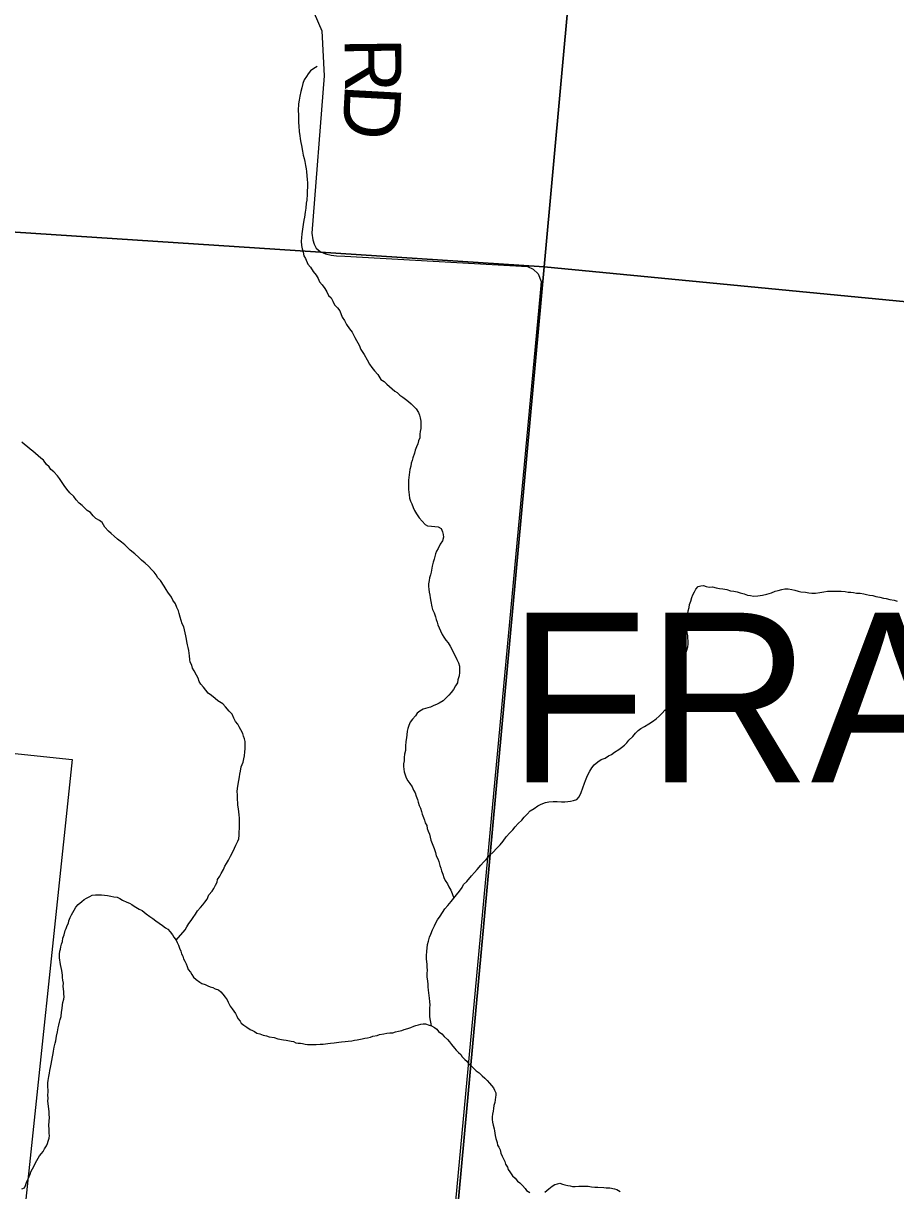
# Model space of a CAD drawing. Extents: x 1310247 to 1664935, y 284496 to 704931.
# Drawn here: x 1459119 to 1463744, y 552242 to 558433 of the extents above; entities that cross this region are included whole.
import ezdxf

# ---------------------------------------------------------------- set-up
doc = ezdxf.new("R2010")
doc.units = 0
for name, color, linetype in [('GM_X_Airport_Location_Class_2', 7, 'Continuous'), ('GM_X_County', 7, 'Continuous'), ('GM_X_County_Road_Text', 7, 'Continuous'), ('GM_X_Major_Lake_Text', 7, 'Continuous'), ('GM_X_Minor_River_Text', 7, 'Continuous'), ('GM_X_Township_Road', 7, 'Continuous')]:
    doc.layers.add(name, color=color, linetype=linetype)

msp = doc.modelspace()

# ---------------------------------------------------------------- linework, layer by layer
at = {"layer": 'GM_X_County'}
for points in [[(1456814.9, 562870.2), (1462373.8, 562548.6), (1461881.3, 557141.1), (1456353.2, 557504)], [(1462373.8, 562548.6), (1467880, 561994.1), (1467425.8, 556605.9), (1461881.3, 557141.1)], [(1456353.2, 557504), (1461881.3, 557141.1), (1461382.4, 551715.7), (1455909.1, 552113.5)], [(1461881.3, 557141.1), (1467425.8, 556605.9), (1467215, 553974.4), (1466929.1, 551282.5), (1461382.4, 551715.7)]]:
    msp.add_lwpolyline(points, close=True, dxfattribs=at)
at = {"layer": 'GM_X_County_Road_Text'}
msp.add_lwpolyline([(1460638.8, 558540.1), (1460701, 558394.1), (1460714.5, 558155.1), (1460649.6, 557319.6), (1460654, 557285.2), (1460660.8, 557262.8), (1460672.5, 557239.9), (1460693.8, 557223.1), (1460720.7, 557209.9), (1460750.9, 557203.5), (1460778.9, 557200.7), (1460823.1, 557199), (1461791.8, 557144.3), (1461821.6, 557129.8), (1461849.3, 557104.7), (1461865.1, 557064.8), (1461858.8, 557003.3), (1461378.4, 551845.3)], dxfattribs=at)
at = {"layer": 'GM_X_Major_Lake_Text'}
msp.add_lwpolyline([(1456669, 554814.3), (1459378.2, 554529.5), (1459101, 551894.5)], dxfattribs=at)
at = {"layer": 'GM_X_Minor_River_Text'}
for points in [[(1460677.1, 558204), (1460658.8, 558194.4), (1460642.5, 558180.7), (1460630.2, 558164.9), (1460619.8, 558151.1), (1460607.4, 558133.3), (1460601, 558113.4), (1460596.5, 558091.4), (1460590.1, 558071.5), (1460585.5, 558047.5), (1460581, 558025.5), (1460578.6, 558005.5), (1460575.9, 557971.5), (1460577.3, 557947.4), (1460578.4, 557905.2), (1460580.1, 557889.2), (1460581.4, 557857), (1460585, 557838.9), (1460586.6, 557820.8), (1460590.2, 557800.7), (1460593.8, 557784.6), (1460599.2, 557754.3), (1460602.7, 557734.2), (1460608.4, 557716), (1460612, 557699.9), (1460615.6, 557679.8), (1460619.2, 557661.6), (1460620.9, 557647.6), (1460622.4, 557623.5), (1460624, 557605.4), (1460625.6, 557587.3), (1460625.1, 557563.2), (1460624.7, 557547.2), (1460624.3, 557527.1), (1460621.6, 557495.1), (1460619.2, 557479.1), (1460616.6, 557453.1), (1460614.2, 557431.1), (1460609.6, 557405.1), (1460607.2, 557389.1), (1460602.8, 557367.1), (1460600.2, 557341.1), (1460595.7, 557317.1), (1460593.2, 557295.1), (1460592.8, 557277.1), (1460594.3, 557255), (1460597.9, 557236.8), (1460603.5, 557218.7), (1460607.1, 557200.5), (1460614.8, 557186.3), (1460628.2, 557155.9), (1460641.9, 557139.6), (1460655.4, 557117.2), (1460671, 557096.8), (1460682.6, 557080.5), (1460690.2, 557062.3), (1460703.9, 557046), (1460717.5, 557027.6), (1460729.1, 557009.3), (1460736.7, 556989.1), (1460750.5, 556976.8), (1460760.1, 556960.5), (1460769.7, 556940.2), (1460785.4, 556923.9), (1460797, 556907.6), (1460810.3, 556875.2), (1460822, 556856.9), (1460833.5, 556836.6), (1460849, 556812.2), (1460862.7, 556795.8), (1460876.1, 556767.4), (1460885.7, 556751.2), (1460899.2, 556726.8), (1460908.7, 556702.5), (1460926.2, 556676.1), (1460941.6, 556647.7), (1460955.1, 556625.3), (1460966.7, 556607), (1460980.4, 556590.7), (1460998, 556570.2), (1461015.4, 556543.8), (1461033.2, 556533.3), (1461046.9, 556519), (1461060.7, 556506.7), (1461074.4, 556494.3), (1461088.2, 556482), (1461102, 556475.7), (1461115.7, 556461.3), (1461131.5, 556451), (1461145.3, 556440.6), (1461161.1, 556428.2), (1461174.8, 556415.9), (1461188.6, 556403.6), (1461202.3, 556389.2), (1461213.9, 556368.9), (1461219.6, 556354.8), (1461223.3, 556340.7), (1461226.9, 556322.5), (1461226.6, 556308.5), (1461226, 556284.4), (1461223.7, 556268.4)], [(1461223.7, 556268.4), (1461221.4, 556254.4), (1461220.9, 556234.4), (1461214.6, 556218.5), (1461210.2, 556202.5), (1461203.9, 556186.6), (1461197.5, 556168.7), (1461193.1, 556152.8), (1461184.6, 556128.9), (1461180.3, 556114.9), (1461176, 556101), (1461173.6, 556085), (1461169.2, 556067), (1461166.9, 556053), (1461164.6, 556039), (1461162, 556011), (1461161.6, 555993), (1461161.2, 555974.9), (1461160.9, 555960.9), (1461162.6, 555946.8), (1461164.3, 555932.7), (1461165.9, 555914.6), (1461171.6, 555898.5), (1461179.3, 555884.3), (1461186.9, 555866), (1461192.5, 555849.9), (1461204.2, 555831.6), (1461217.7, 555811.2), (1461233.4, 555792.8), (1461249, 555774.4), (1461262.9, 555768.1), (1461282.8, 555765.7), (1461300.8, 555765.3), (1461318.8, 555762.9), (1461334.7, 555754.5), (1461342.3, 555736.3), (1461346, 555722.2), (1461347.7, 555708.1), (1461341.2, 555688.2), (1461328.8, 555670.4), (1461318.3, 555648.5), (1461310, 555634.7), (1461303.7, 555618.8), (1461297, 555590.8), (1461292.7, 555574.9), (1461286.3, 555555), (1461281.6, 555523), (1461277.2, 555509), (1461272.9, 555493.1), (1461270.6, 555479.1), (1461268.2, 555461.1), (1461267.9, 555447.1), (1461269.6, 555433), (1461271.2, 555416.9), (1461274.9, 555400.8), (1461276.6, 555386.7), (1461280.1, 555366.5), (1461285.5, 555338.3), (1461289.2, 555324.2), (1461296.8, 555306), (1461304.4, 555285.8), (1461308.1, 555271.7), (1461313.8, 555257.5), (1461317.5, 555243.4), (1461323.2, 555227.2), (1461330.8, 555211), (1461340.4, 555192.7), (1461348.1, 555178.5), (1461359.8, 555162.2), (1461371.5, 555147.9), (1461383.1, 555129.6), (1461390.8, 555113.4), (1461400.4, 555095.2), (1461408.1, 555078.9), (1461417.6, 555058.7), (1461427.3, 555042.4), (1461430.9, 555024.3), (1461432.6, 555010.2), (1461432.2, 554990.2), (1461429.8, 554972.2), (1461423.3, 554952.2), (1461421, 554936.2), (1461410.6, 554920.4), (1461400.2, 554900.6), (1461387.8, 554884.8), (1461375.5, 554871), (1461361.1, 554855.3), (1461344.8, 554839.6), (1461324.5, 554828), (1461310.3, 554820.3), (1461296.2, 554814.6), (1461278, 554806.9), (1461263.9, 554803.2), (1461239.7, 554795.8), (1461221.4, 554786.1), (1461207.2, 554774.4), (1461198.9, 554760.5), (1461182.4, 554742.8), (1461170.1, 554727), (1461163.7, 554709.1), (1461157.3, 554693.2)], [(1459950.5, 555283.1), (1459945, 555303.3), (1459941.3, 555317.4), (1459933.7, 555335.6), (1459926, 555353.8), (1459912.5, 555374.2), (1459904.8, 555390.4), (1459885.4, 555416.9), (1459875.7, 555431.2), (1459866, 555447.4), (1459846.6, 555477.9), (1459832.9, 555492.3), (1459823.3, 555508.5), (1459813.6, 555522.8), (1459799.8, 555535.1), (1459782.2, 555553.6), (1459764.5, 555570), (1459744.9, 555586.5), (1459731.2, 555600.8), (1459709.5, 555619.3), (1459685.9, 555639.9), (1459670.2, 555654.3), (1459656.5, 555666.6), (1459638.8, 555681), (1459619.1, 555697.5), (1459601.4, 555713.9), (1459585.7, 555728.3), (1459570, 555740.7), (1459550.4, 555761.2), (1459536.9, 555785.6), (1459523.1, 555795.9), (1459503.3, 555806.3), (1459489.6, 555820.7), (1459476, 555839), (1459458.2, 555849.5), (1459430.7, 555876.1), (1459415, 555888.5), (1459399.4, 555906.9), (1459387.7, 555923.2), (1459366.1, 555943.7), (1459350.5, 555962.1), (1459334.9, 555982.5), (1459325.3, 555998.8), (1459311.7, 556019.1), (1459300, 556033.4), (1459280.4, 556053.9), (1459264.6, 556066.3), (1459256.9, 556080.5), (1459241.2, 556092.9), (1459225.7, 556117.3), (1459211.9, 556127.6), (1459198.2, 556139.9), (1459184.4, 556152.3), (1459168.7, 556164.7), (1459154.9, 556175), (1459141.1, 556187.3), (1459125.4, 556199.7), (1459111.6, 556212)], [(1462435.6, 554717.6), (1462455.9, 554731.2), (1462474.2, 554744.9), (1462490.5, 554758.5), (1462506.9, 554774.2), (1462521.3, 554790), (1462535.6, 554803.7), (1462551.9, 554819.4), (1462564.3, 554835.2), (1462570.7, 554853.1), (1462577.1, 554869), (1462579.4, 554887), (1462584, 554913), (1462588.5, 554934.9), (1462591.1, 554961), (1462593.4, 554974.9), (1462595.7, 554990.9), (1462600.1, 555008.9), (1462606.5, 555026.8), (1462608.8, 555040.8), (1462617.2, 555058.7), (1462625.6, 555076.5), (1462632, 555092.5), (1462636.3, 555108.4), (1462642.7, 555126.3), (1462645, 555140.3), (1462643.4, 555158.4), (1462641.7, 555172.5), (1462642, 555186.5), (1462638.3, 555200.6), (1462636.7, 555218.7), (1462637.1, 555234.8), (1462637.4, 555250.8), (1462637.8, 555266.8), (1462640.2, 555286.8), (1462642.5, 555300.8), (1462644.9, 555316.8), (1462649.3, 555334.8), (1462651.6, 555350.8), (1462658, 555368.7), (1462664.5, 555388.6), (1462668.8, 555402.6), (1462677.1, 555418.4), (1462685.4, 555432.3), (1462697.8, 555446.1), (1462711.9, 555449.8), (1462725.9, 555451.5), (1462739.8, 555447.2), (1462755.8, 555442.8), (1462773.8, 555444.4), (1462791.8, 555440), (1462809.7, 555435.6), (1462827.7, 555433.2), (1462849.6, 555430.7), (1462869.5, 555424.3), (1462885.5, 555421.9), (1462903.4, 555417.5), (1462919.3, 555413.2), (1462941.2, 555406.7), (1462959.1, 555400.3), (1462975.1, 555397.9), (1462991.1, 555395.6), (1463013.1, 555397.1), (1463039.2, 555400.5), (1463061.4, 555406.1), (1463085.6, 555413.6), (1463105.8, 555421.2), (1463121.9, 555424.8), (1463140, 555430.5), (1463156.1, 555434.1), (1463174.1, 555433.7), (1463194.1, 555431.3), (1463210, 555426.9), (1463228, 555422.5), (1463241.9, 555418.2), (1463265.9, 555415.7), (1463283.8, 555413.3), (1463299.8, 555410.9), (1463319.8, 555410.5), (1463341.9, 555414), (1463364, 555417.6), (1463382.1, 555421.2), (1463398.1, 555420.8), (1463414.2, 555422.5), (1463436.2, 555422), (1463456.2, 555421.6), (1463476.2, 555419.1), (1463492.2, 555416.8), (1463506.2, 555416.5), (1463520.2, 555414.2), (1463536.1, 555411.8), (1463556.1, 555411.4), (1463576.1, 555406.9), (1463590, 555404.6), (1463606, 555400.3), (1463623.9, 555397.9), (1463639.9, 555393.5), (1463659.8, 555389.1), (1463679.7, 555384.6), (1463693.7, 555382.3), (1463713.6, 555377.9)], [(1463713.6, 555377.9), (1463735.6, 555373.4), (1463751.5, 555369)], [(1459929.2, 553570.5), (1459976.5, 553625.7), (1459986.9, 553641.5), (1459997.3, 553659.3), (1460009.6, 553675.1), (1460020, 553690.9), (1460032.4, 553708.7), (1460042.8, 553726.5), (1460059.2, 553744.2), (1460071.5, 553758), (1460081.8, 553771.8), (1460094.2, 553787.6), (1460102.7, 553811.5), (1460121.2, 553831.1), (1460129.5, 553845), (1460137.9, 553862.9), (1460146.2, 553878.7), (1460148.6, 553892.7), (1460161, 553910.5), (1460167.3, 553924.4), (1460179.8, 553946.2), (1460188.2, 553964.1), (1460196.5, 553977.9), (1460206.9, 553995.8), (1460217.3, 554015.6), (1460229.8, 554039.4), (1460238.3, 554059.3), (1460246.7, 554075.1), (1460257.1, 554095), (1460261.4, 554108.9), (1460263.8, 554126.9), (1460264.2, 554143), (1460264.6, 554165), (1460264.9, 554179), (1460265.3, 554197.1), (1460265.8, 554217.2), (1460264.2, 554235.2), (1460262.5, 554251.3), (1460260.8, 554267.4), (1460257.3, 554287.5), (1460255.6, 554301.6), (1460253.9, 554315.7), (1460254.5, 554341.8), (1460252.9, 554359.8), (1460255.2, 554375.8), (1460257.7, 554397.8), (1460262.1, 554417.8), (1460264.6, 554437.8), (1460266.9, 554451.8), (1460271.2, 554467.8), (1460273.7, 554489.8), (1460284.3, 554515.6), (1460288.6, 554531.6), (1460291, 554547.6), (1460293.5, 554569.6), (1460295.8, 554585.6), (1460296.2, 554601.6), (1460294.7, 554623.7), (1460291, 554637.8), (1460287.3, 554652), (1460283.6, 554666.1), (1460272, 554686.4), (1460264.3, 554702.6), (1460256.6, 554716.8), (1460244.9, 554731.1), (1460235.3, 554747.4), (1460225.7, 554769.6), (1460210.1, 554786), (1460190.5, 554808.5), (1460176.9, 554824.9), (1460151.2, 554839.5), (1460135.4, 554851.8), (1460117.7, 554868.3), (1460100, 554880.7), (1460086.3, 554897), (1460074.7, 554913.3), (1460061, 554927.7), (1460051.3, 554941.9), (1460045.6, 554960.1), (1460038, 554976.3), (1460024.4, 554998.7), (1460016.7, 555012.9), (1460013.1, 555029), (1460003.4, 555045.3), (1460001.7, 555059.3), (1460000.2, 555079.4), (1459998.5, 555093.5), (1459996.8, 555107.6), (1459993.1, 555123.7), (1459989.4, 555137.8), (1459985.8, 555154), (1459984.1, 555168), (1459980.4, 555184.2), (1459976.8, 555200.3), (1459973.1, 555216.4), (1459969.5, 555232.6), (1459961.8, 555248.8), (1459956.2, 555266.9), (1459950.5, 555283.1)], [(1461157.3, 554693.2), (1461155, 554679.2), (1461152.6, 554659.2), (1461150.2, 554643.2), (1461147.8, 554625.2), (1461145.3, 554599.2), (1461144.8, 554577.2), (1461140.3, 554557.2), (1461138, 554539.2), (1461137.6, 554521.2), (1461135.2, 554505.2), (1461134.9, 554491.1), (1461136.6, 554477), (1461138.3, 554463), (1461143.9, 554446.8), (1461149.6, 554432.6), (1461157.3, 554416.4), (1461169, 554402.1), (1461180.6, 554383.8), (1461188.2, 554365.6), (1461195.9, 554351.4), (1461201.6, 554335.2), (1461209.2, 554317), (1461212.9, 554302.9), (1461218.5, 554284.7), (1461224.2, 554270.5), (1461229.8, 554252.4), (1461233.5, 554238.2), (1461241.2, 554222), (1461246.9, 554207.9), (1461250.6, 554193.7), (1461258.3, 554179.5), (1461259.9, 554163.4), (1461265.6, 554149.3), (1461273.3, 554133.1), (1461280.6, 554100.8), (1461290, 554074.5), (1461297.7, 554056.3), (1461305.2, 554036.1), (1461308.8, 554018), (1461316.5, 554001.7), (1461322.2, 553987.6), (1461327.8, 553967.4), (1461333.5, 553953.2), (1461337.2, 553939.1), (1461342.8, 553920.9), (1461348.4, 553902.8), (1461356, 553886.5), (1461367.7, 553870.3), (1461375.4, 553854), (1461385, 553835.8), (1461392.6, 553817.6), (1461402.1, 553793.3)], [(1461283.2, 553115.9), (1461274.2, 553164.2), (1461274.5, 553178.2), (1461274.8, 553192.3), (1461275.3, 553212.3), (1461275.6, 553226.4), (1461274, 553246.4), (1461272.4, 553262.5), (1461270.7, 553276.6), (1461269, 553290.7), (1461267.3, 553304.8), (1461265.7, 553322.8), (1461266, 553336.9), (1461264.3, 553353), (1461260.8, 553377.1), (1461261.2, 553393.2), (1461261.6, 553411.2), (1461259.9, 553427.3), (1461260.2, 553441.3), (1461256.9, 553471.5), (1461257.2, 553487.5), (1461257.8, 553511.6), (1461260.1, 553527.6), (1461262.5, 553547.6), (1461266.9, 553565.5), (1461273.4, 553587.5), (1461279.8, 553603.4), (1461288.3, 553625.2), (1461298.7, 553647.1), (1461307.1, 553663), (1461315.5, 553678.8), (1461329.9, 553698.6), (1461342.4, 553718.3), (1461354.8, 553736.1), (1461369.2, 553753.9), (1461387.7, 553775.5), (1461402.1, 553793.3), (1461416.5, 553811), (1461430.9, 553830.8), (1461445.4, 553850.5), (1461453.7, 553866.4), (1461470.1, 553882.1), (1461494.8, 553911.6), (1461511.2, 553929.3), (1461525.5, 553945), (1461544.1, 553968.7), (1461558.4, 553984.5), (1461572.8, 553998.2), (1461593.3, 554021.8), (1461609.7, 554037.5), (1461628.1, 554057.2), (1461646.6, 554076.8), (1461663, 554096.5), (1461679.5, 554118.2), (1461698, 554139.9), (1461714.4, 554155.6), (1461726.7, 554171.4), (1461743.1, 554189.1), (1461761.6, 554206.7), (1461773.9, 554222.5), (1461790.3, 554238.2), (1461806.7, 554255.9), (1461827, 554269.5), (1461847.3, 554283.1), (1461865.6, 554292.7), (1461887.8, 554300.2), (1461905.9, 554303.9), (1461927.9, 554305.4), (1461950, 554306.9), (1461972, 554304.4), (1461990, 554304), (1462006, 554305.7), (1462020.1, 554307.4), (1462036.2, 554311.1), (1462054.3, 554316.7), (1462066.7, 554330.5), (1462077.2, 554354.3), (1462085.7, 554378.2), (1462094.3, 554404.1), (1462100.6, 554418), (1462111.2, 554443.8), (1462123.7, 554467.6), (1462134.1, 554485.5), (1462146.5, 554501.2), (1462164.8, 554516.9), (1462183.1, 554528.5), (1462203.3, 554536.1), (1462221.6, 554547.8), (1462237.8, 554555.4), (1462254, 554567.1), (1462276.4, 554582.7), (1462290.6, 554592.4), (1462306.9, 554604.1), (1462319.2, 554617.8), (1462329.6, 554631.7), (1462350, 554651.3), (1462364.4, 554669), (1462378.7, 554682.7), (1462393, 554692.5), (1462413.2, 554704.1), (1462435.6, 554717.6)], [(1459249.8, 552718.8), (1459250, 552730.8), (1459248.5, 552750.9), (1459250.8, 552764.9), (1459251.1, 552776.9), (1459249.4, 552791), (1459249.6, 552803), (1459249.9, 552815), (1459250.1, 552827.1), (1459254.6, 552847), (1459257, 552865), (1459259.3, 552879), (1459263.6, 552895), (1459266, 552913), (1459270.5, 552932.9), (1459272.9, 552952.9), (1459277.3, 552968.9), (1459279.6, 552982.9), (1459282, 553002.9), (1459288.5, 553024.8), (1459290.8, 553036.8), (1459293, 553048.8), (1459295.3, 553060.8), (1459299.8, 553084.8), (1459304.3, 553106.7), (1459306.6, 553120.7), (1459311, 553136.7), (1459315.3, 553150.6), (1459319.6, 553166.5), (1459322.1, 553188.6), (1459324.5, 553208.6), (1459327, 553228.6), (1459329.2, 553240.6), (1459333.6, 553258.5), (1459335.9, 553270.5), (1459334.3, 553286.6), (1459334.5, 553298.6), (1459332.8, 553310.7), (1459331.1, 553326.8), (1459331.5, 553342.8), (1459327.8, 553358.9), (1459326.1, 553373), (1459326.4, 553385), (1459322.9, 553409.2), (1459319.3, 553425.3), (1459315.6, 553441.4), (1459313.9, 553453.5), (1459312.1, 553465.6), (1459310.4, 553477.7), (1459310.8, 553495.7), (1459313.1, 553511.7), (1459315.4, 553523.7), (1459317.6, 553535.7), (1459322, 553549.6), (1459326.3, 553563.6), (1459328.7, 553581.6), (1459335.1, 553599.5), (1459341.6, 553621.4), (1459345.8, 553633.4), (1459352.2, 553649.3), (1459358.4, 553661.2), (1459360.7, 553673.2), (1459367.1, 553691.1), (1459375.4, 553704.9), (1459381.7, 553716.8), (1459388, 553730.7), (1459398.3, 553746.5), (1459410.7, 553760.3), (1459429, 553776), (1459441.3, 553785.8), (1459453.4, 553793.5), (1459471.7, 553803.1), (1459483.8, 553808.9), (1459501.9, 553810.5), (1459519.9, 553812.1), (1459533.9, 553811.8), (1459549.9, 553809.5), (1459565.9, 553807.1), (1459583.9, 553804.7), (1459599.8, 553800.3), (1459615.8, 553798), (1459631.6, 553791.6), (1459645.5, 553783.3), (1459667.3, 553772.8), (1459681.2, 553766.5), (1459695, 553760.2), (1459706.9, 553751.9), (1459732.6, 553735.3), (1459748.4, 553728.9), (1459770.1, 553710.4), (1459789.8, 553695.9), (1459805.6, 553685.5), (1459821.3, 553673.2), (1459839.1, 553660.8), (1459856.8, 553648.3), (1459872.6, 553636), (1459884.5, 553629.7), (1459898.2, 553615.3), (1459909.8, 553599), (1459917.6, 553586.8), (1459929.2, 553570.5)], [(1459929.2, 553570.5), (1459935, 553558.4), (1459942.7, 553544.2), (1459946.3, 553528), (1459954, 553511.8), (1459957.7, 553497.7), (1459965.4, 553485.5), (1459969.1, 553471.4), (1459974.9, 553459.2), (1459982.6, 553445), (1459988.3, 553430.8), (1459993.9, 553414.7), (1460005.6, 553400.4), (1460013.4, 553388.2), (1460021.1, 553374), (1460034.8, 553361.6), (1460054.5, 553347.2), (1460066.4, 553340.9), (1460082.4, 553336.5), (1460098.2, 553328.2), (1460110.1, 553323.9), (1460124, 553319.6), (1460135.9, 553313.3), (1460153.8, 553306.9), (1460165.6, 553296.6), (1460177.3, 553284.3), (1460189, 553268), (1460200.7, 553253.7), (1460204.5, 553241.6), (1460216, 553221.3), (1460225.7, 553207), (1460235.5, 553194.8), (1460243.2, 553182.6), (1460250.9, 553168.4), (1460256.7, 553156.2), (1460268.4, 553141.9), (1460274.1, 553129.8), (1460287.9, 553119.4), (1460303.7, 553109.1), (1460321.5, 553096.6), (1460333.4, 553092.4), (1460345.3, 553086.1), (1460357.1, 553077.8), (1460373, 553073.4), (1460390.9, 553067), (1460408.8, 553062.7), (1460422.8, 553058.3), (1460448.7, 553053.8), (1460468.6, 553047.3), (1460498.5, 553042.6), (1460512.5, 553040.3), (1460538.4, 553035.8), (1460552.4, 553033.4), (1460564.3, 553027.2), (1460576.2, 553024.9), (1460588.2, 553024.7), (1460600.2, 553022.4), (1460614.2, 553020.1), (1460626.2, 553017.8), (1460642.2, 553017.5), (1460656.2, 553017.2), (1460672.2, 553016.8), (1460692.3, 553018.4), (1460708.3, 553020), (1460734.4, 553023.5), (1460748.5, 553025.2), (1460766.5, 553026.8), (1460792.6, 553030.2), (1460806.7, 553031.9), (1460824.8, 553033.6), (1460840.8, 553035.2), (1460860.9, 553036.8), (1460875, 553040.5), (1460889, 553042.2), (1460915.2, 553047.6), (1460929.3, 553051.3), (1460943.3, 553053), (1460959.4, 553056.7), (1460971.6, 553062.5), (1460995.7, 553065.9), (1461007.8, 553069.7), (1461029.9, 553073.2), (1461046, 553076.9), (1461062.1, 553078.5), (1461078.1, 553080.2), (1461092.2, 553083.9), (1461108.3, 553087.6), (1461126.4, 553091.2), (1461138.6, 553096.9), (1461158.7, 553102.5), (1461172.9, 553108.2), (1461189, 553113.9), (1461201.1, 553117.7), (1461215.2, 553121.3), (1461227.3, 553125.1), (1461239.4, 553126.8), (1461251.4, 553126.6), (1461271.2, 553120.1), (1461283.2, 553115.9), (1461299, 553107.5), (1461310.8, 553099.2)], [(1461310.8, 553099.2), (1461320.6, 553087), (1461338.4, 553074.5), (1461350, 553060.2), (1461367.7, 553043.8), (1461379.5, 553031.5), (1461389.2, 553017.3), (1461404.8, 552998.9), (1461414.5, 552986.6), (1461426.3, 552974.3), (1461438.1, 552964.1), (1461445.8, 552951.9), (1461459.5, 552937.5), (1461471.4, 552929.2), (1461479.1, 552917), (1461492.9, 552904.7), (1461506.6, 552892.4), (1461520.3, 552878), (1461536.1, 552867.7), (1461551.8, 552851.3), (1461565.5, 552838.9), (1461579.3, 552826.6), (1461591, 552812.3), (1461600.7, 552800.1), (1461612.5, 552787.8), (1461618.2, 552775.6), (1461623.9, 552761.4), (1461623.6, 552749.4), (1461623.4, 552737.4), (1461621.1, 552723.4), (1461618.8, 552709.4), (1461614.4, 552693.4), (1461612.1, 552677.4), (1461609.8, 552663.5), (1461607.4, 552647.5), (1461605.1, 552633.5), (1461604.8, 552619.4), (1461606.5, 552605.4), (1461610.2, 552589.2), (1461615.8, 552571.1), (1461617.5, 552559), (1461619.2, 552546.9), (1461621, 552534.8), (1461624.6, 552518.7), (1461632.2, 552498.5), (1461633.9, 552484.4), (1461639.6, 552472.2), (1461647.3, 552458), (1461651, 552441.9), (1461658.7, 552425.7), (1461664.4, 552411.5), (1461672.1, 552397.3), (1461675.8, 552383.2), (1461685.4, 552366.9), (1461689.1, 552354.8), (1461698.9, 552342.6), (1461712.4, 552320.2), (1461726.2, 552307.9), (1461739.9, 552293.5), (1461751.7, 552283.3), (1461765.4, 552268.9), (1461779.1, 552254.6), (1461786.8, 552242.4), (1461804.6, 552232)], [(1459111.4, 552252.4), (1459125.6, 552258.1), (1459129.8, 552270), (1459136.2, 552285.9), (1459144.6, 552305.8), (1459150.9, 552317.7), (1459155.2, 552329.7), (1459159.4, 552341.6), (1459167.8, 552357.5), (1459176.2, 552373.3), (1459182.5, 552387.2), (1459190.8, 552403.1), (1459197.1, 552415), (1459205.4, 552426.8), (1459215.6, 552438.7), (1459223.9, 552450.5), (1459232.2, 552464.4), (1459242.6, 552480.2), (1459246.8, 552492.2), (1459251.1, 552504.1), (1459255.5, 552520), (1459257.8, 552534), (1459256, 552546.1), (1459256.6, 552570.2), (1459254.9, 552586.2), (1459255.5, 552612.3), (1459257.8, 552628.3), (1459256.3, 552648.4), (1459256.5, 552660.4), (1459254.9, 552676.5), (1459251.4, 552702.7), (1459249.8, 552718.8)], [(1461884.8, 552234.2), (1461905.2, 552251.9), (1461923.5, 552265.5), (1461937.7, 552275.2), (1461951.8, 552278.9), (1461963.9, 552282.7), (1461977.8, 552276.3), (1461989.8, 552274.1), (1462005.7, 552269.7), (1462017.7, 552267.5), (1462031.7, 552265.2), (1462045.7, 552264.8), (1462063.7, 552266.5), (1462081.7, 552266.1), (1462093.8, 552265.8), (1462113.8, 552265.4), (1462131.7, 552263), (1462149.7, 552260.6), (1462165.7, 552260.2), (1462197.8, 552259.5), (1462209.7, 552257.3), (1462229.7, 552256.8), (1462253.7, 552252.3), (1462265.6, 552248), (1462283.4, 552237.6)]]:
    msp.add_lwpolyline(points, dxfattribs=at)

# ---------------------------------------------------------------- texts
at = {"layer": 'GM_X_Airport_Location_Class_2'}
msp.add_text('FRANKLIN', height=900, rotation=0.00001, dxfattribs=at).set_placement((1461690, 554407.6))
at = {"layer": 'GM_X_Township_Road'}
for s, rotation, p in [('R', 270.70256, (1460822, 558355.2)), ('D', 266.89492, (1460825.1, 558114.1))]:
    msp.add_text(s, height=300, rotation=rotation, dxfattribs=at).set_placement(p)

doc.saveas('drawing.dxf')
